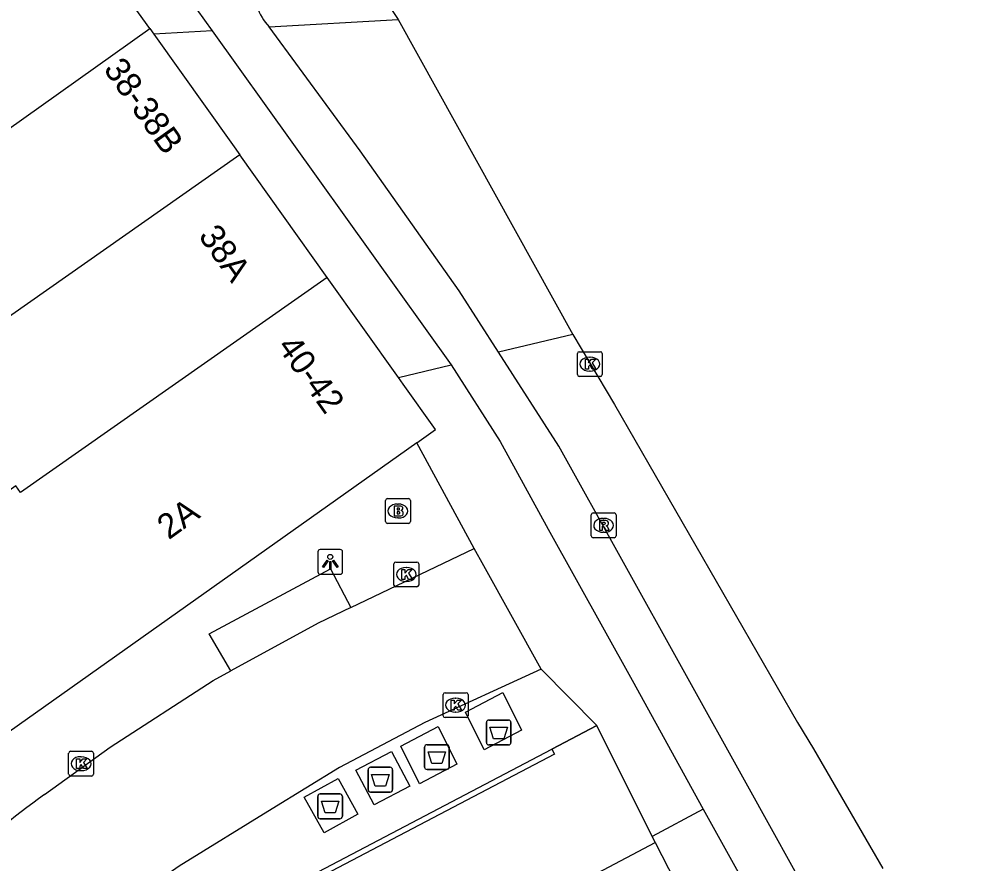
# Model space of a CAD drawing. Extents: x 161845 to 162341, y 381620 to 382158.
# Drawn here: x 162028.16 to 162066.37, y 381971.03 to 382005.06 of the extents above; entities that cross this region are included whole.
import ezdxf

# ---------------------------------------------------------------- set-up
doc = ezdxf.new("R2010")
doc.units = 0
for name, color, linetype in [('IMGEO_Afval_apart_plaats', 7, 'Continuous'), ('IMGEO_Brandkraan', 7, 'Continuous'), ('IMGEO_Kolk', 7, 'Continuous'), ('IMGEO_Lichtpunt', 7, 'Continuous'), ('IMGEO_Pand', 7, 'Continuous'), ('IMGEO_Pand_nummerreeks', 7, 'Continuous'), ('IMGEO_Pand_overbouw', 7, 'Continuous'), ('IMGEO_Rijbaan_lokaal_gesloten', 7, 'Continuous'), ('IMGEO_Rijbaan_lokaal_open', 7, 'Continuous'), ('IMGEO_Rioolput', 7, 'Continuous'), ('IMGEO_Voetpad_gesloten', 7, 'Continuous'), ('IMGEO_Voetpad_open', 7, 'Continuous')]:
    doc.layers.add(name, color=color, linetype=linetype)

msp = doc.modelspace()

# ---------------------------------------------------------------- linework, layer by layer
at = {"layer": 'IMGEO_Afval_apart_plaats'}
for p, q in [((162046.998, 381975.889), (162046.998, 381976.689)), ((162046.998, 381976.689), (162046.998, 381975.889)), ((162047.098, 381976.789), (162047.888, 381976.789)), ((162047.888, 381976.789), (162047.098, 381976.789)), ((162047.988, 381976.689), (162047.988, 381975.889)), ((162047.988, 381975.889), (162047.988, 381976.689)), ((162044.606, 381975.797), (162045.396, 381975.797)), ((162045.396, 381975.797), (162044.606, 381975.797)), ((162047.888, 381975.789), (162047.098, 381975.789)), ((162047.098, 381975.789), (162047.888, 381975.789)), ((162044.506, 381974.897), (162044.506, 381975.697)), ((162044.506, 381975.697), (162044.506, 381974.897)), ((162045.496, 381975.697), (162045.496, 381974.897)), ((162045.496, 381974.897), (162045.496, 381975.697)), ((162042.228, 381973.987), (162042.228, 381974.787)), ((162042.228, 381974.787), (162042.228, 381973.987)), ((162042.328, 381974.887), (162043.118, 381974.887)), ((162043.118, 381974.887), (162042.328, 381974.887)), ((162043.218, 381974.787), (162043.218, 381973.987)), ((162043.218, 381973.987), (162043.218, 381974.787)), ((162045.396, 381974.797), (162044.606, 381974.797)), ((162044.606, 381974.797), (162045.396, 381974.797)), ((162043.118, 381973.887), (162042.328, 381973.887)), ((162042.328, 381973.887), (162043.118, 381973.887)), ((162040.201, 381972.913), (162040.201, 381973.713)), ((162040.201, 381973.713), (162040.201, 381972.913)), ((162040.301, 381973.813), (162041.091, 381973.813)), ((162041.091, 381973.813), (162040.301, 381973.813)), ((162041.191, 381973.713), (162041.191, 381972.913)), ((162041.191, 381972.913), (162041.191, 381973.713)), ((162041.091, 381972.813), (162040.301, 381972.813)), ((162040.301, 381972.813), (162041.091, 381972.813))]:
    msp.add_line(p, q, dxfattribs=at)
for points in [[(162047.141, 381976.503), (162047.845, 381976.503), (162047.696, 381976.033), (162047.29, 381976.033), (162047.141, 381976.503)], [(162044.649, 381975.511), (162045.353, 381975.511), (162045.204, 381975.041), (162044.798, 381975.041), (162044.649, 381975.511)], [(162042.371, 381974.601), (162043.075, 381974.601), (162042.926, 381974.131), (162042.52, 381974.131), (162042.371, 381974.601)], [(162040.344, 381973.527), (162041.048, 381973.527), (162040.899, 381973.057), (162040.493, 381973.057), (162040.344, 381973.527)]]:
    msp.add_lwpolyline(points, dxfattribs=at)
for centre, start, end in [((162047.098, 381976.689), 90, 180), ((162047.098, 381976.689), 90, 180), ((162047.888, 381976.689), 0, 90), ((162047.888, 381976.689), 360, 90), ((162044.606, 381975.697), 90, 180), ((162044.606, 381975.697), 90, 180), ((162045.396, 381975.697), 0, 90), ((162045.396, 381975.697), 360, 90), ((162047.098, 381975.889), 180, 270), ((162047.098, 381975.889), 180, 270), ((162047.888, 381975.889), 270, 0), ((162047.888, 381975.889), 270, 0), ((162042.328, 381974.787), 90, 180), ((162042.328, 381974.787), 90, 180), ((162043.118, 381974.787), 0, 90), ((162043.118, 381974.787), 360, 90), ((162044.606, 381974.897), 180, 270), ((162044.606, 381974.897), 180, 270), ((162045.396, 381974.897), 270, 0), ((162045.396, 381974.897), 270, 0), ((162042.328, 381973.987), 180, 270), ((162042.328, 381973.987), 180, 270), ((162043.118, 381973.987), 270, 0), ((162043.118, 381973.987), 270, 0), ((162040.301, 381973.713), 90, 180), ((162040.301, 381973.713), 90, 180), ((162041.091, 381973.713), 0, 90), ((162041.091, 381973.713), 360, 90), ((162040.301, 381972.913), 180, 270), ((162040.301, 381972.913), 180, 270), ((162041.091, 381972.913), 270, 0), ((162041.091, 381972.913), 270, 0)]:
    msp.add_arc(centre, 0.1, start, end, dxfattribs=at)
at = {"layer": 'IMGEO_Brandkraan'}
for p, q in [((162043.006, 381985.72), (162043.858, 381985.72)), ((162042.931, 381984.794), (162042.931, 381985.646)), ((162043.419, 381985.5), (162043.444, 381985.5)), ((162043.932, 381985.646), (162043.932, 381984.794)), ((162043.442, 381984.94), (162043.417, 381984.94)), ((162043.858, 381984.72), (162043.006, 381984.72))]:
    msp.add_line(p, q, dxfattribs=at)
for points in [[(162043.006, 381985.72), (162043.858, 381985.72)], [(162042.931, 381984.794), (162042.931, 381985.646)], [(162043.279, 381985.42), (162043.279, 381985.02), (162043.492, 381985.02)], [(162043.51, 381985.42), (162043.279, 381985.42)], [(162043.458, 381985.339), (162043.404, 381985.339), (162043.404, 381985.263)], [(162043.932, 381985.646), (162043.932, 381984.794)], [(162043.404, 381985.263), (162043.457, 381985.263)], [(162043.466, 381985.187), (162043.404, 381985.187), (162043.404, 381985.106)], [(162043.404, 381985.106), (162043.466, 381985.106)], [(162043.858, 381984.72), (162043.006, 381984.72)]]:
    msp.add_lwpolyline(points, dxfattribs=at)
for centre, radius, start, end in [((162043.008, 381985.644), 0.0765, 91.552, 178.448), ((162043.008, 381985.644), 0.0765, 91.552, 178.448), ((162043.856, 381985.644), 0.0765, 1.552, 88.448), ((162043.856, 381985.644), 0.0765, 1.552, 88.448), ((162043.459, 381985.301), 0.0379, 267.8285, 90.9355), ((162043.514, 381985.275), 0.145, 59.4692, 91.5367), ((162043.539, 381985.322), 0.0922, 285.5137, 58.1501), ((162043.467, 381985.146), 0.0404, 269.8759, 90.5077), ((162043.498, 381985.271), 0.251, 268.6676, 293.5347), ((162043.544, 381985.13), 0.105, 301.3115, 78.989), ((162043.008, 381984.796), 0.0765, 181.552, 268.448), ((162043.008, 381984.796), 0.0765, 181.552, 268.448), ((162043.856, 381984.796), 0.0765, 271.552, 358.448), ((162043.856, 381984.796), 0.0765, 271.552, 358.448)]:
    msp.add_arc(centre, radius, start, end, dxfattribs=at)
for centre, major_axis, ratio, start_param, end_param in [((162043.418, 381985.22), (-0.387, 0.002), 0.722429, 4.712389, 7.853982), ((162043.443, 381985.22), (-0.39, 0.002), 0.717154, 1.570796, 4.712389)]:
    msp.add_ellipse(centre, major_axis=major_axis, ratio=ratio, start_param=start_param, end_param=end_param, dxfattribs=at)
at = {"layer": 'IMGEO_Kolk'}
for p, q in [((162050.666, 381990.716), (162050.666, 381991.568)), ((162050.741, 381991.642), (162051.593, 381991.642)), ((162051.154, 381991.422), (162051.179, 381991.422)), ((162051.667, 381991.568), (162051.667, 381990.716)), ((162051.177, 381990.862), (162051.152, 381990.862)), ((162051.593, 381990.642), (162050.741, 381990.642)), ((162043.27, 381982.236), (162043.27, 381983.088)), ((162043.345, 381983.162), (162044.197, 381983.162)), ((162044.271, 381983.088), (162044.271, 381982.236)), ((162043.758, 381982.942), (162043.783, 381982.942)), ((162043.781, 381982.382), (162043.756, 381982.382)), ((162044.197, 381982.162), (162043.345, 381982.162)), ((162045.255, 381976.966), (162045.255, 381977.818)), ((162045.33, 381977.892), (162046.182, 381977.892)), ((162045.743, 381977.672), (162045.768, 381977.672)), ((162046.256, 381977.818), (162046.256, 381976.966)), ((162046.182, 381976.892), (162045.33, 381976.892)), ((162045.766, 381977.112), (162045.741, 381977.112)), ((162030.159, 381974.606), (162030.159, 381975.458)), ((162030.234, 381975.532), (162031.086, 381975.532)), ((162031.16, 381975.458), (162031.16, 381974.606)), ((162030.647, 381975.312), (162030.672, 381975.312)), ((162030.67, 381974.752), (162030.645, 381974.752)), ((162031.086, 381974.532), (162030.234, 381974.532))]:
    msp.add_line(p, q, dxfattribs=at)
for points in [[(162050.666, 381990.716), (162050.666, 381991.568)], [(162050.741, 381991.642), (162051.593, 381991.642)], [(162051.667, 381991.568), (162051.667, 381990.716)], [(162050.987, 381991.342), (162051.11, 381991.342), (162051.11, 381991.191), (162051.24, 381991.342), (162051.404, 381991.342), (162051.258, 381991.191), (162051.411, 381990.942), (162051.259, 381990.942), (162051.174, 381991.106), (162051.11, 381991.039), (162051.11, 381990.942), (162050.987, 381990.942), (162050.987, 381991.342)], [(162051.593, 381990.642), (162050.741, 381990.642)], [(162043.27, 381982.236), (162043.27, 381983.088)], [(162043.345, 381983.162), (162044.197, 381983.162)], [(162044.271, 381983.088), (162044.271, 381982.236)], [(162043.591, 381982.862), (162043.714, 381982.862), (162043.714, 381982.711), (162043.844, 381982.862), (162044.008, 381982.862), (162043.862, 381982.711), (162044.015, 381982.462), (162043.863, 381982.462), (162043.778, 381982.626), (162043.714, 381982.559), (162043.714, 381982.462), (162043.591, 381982.462), (162043.591, 381982.862)], [(162044.197, 381982.162), (162043.345, 381982.162)], [(162045.255, 381976.966), (162045.255, 381977.818)], [(162045.33, 381977.892), (162046.182, 381977.892)], [(162046.256, 381977.818), (162046.256, 381976.966)], [(162045.576, 381977.592), (162045.699, 381977.592), (162045.699, 381977.441), (162045.829, 381977.592), (162045.993, 381977.592), (162045.847, 381977.441), (162046, 381977.192), (162045.848, 381977.192), (162045.763, 381977.356), (162045.699, 381977.289), (162045.699, 381977.192), (162045.576, 381977.192), (162045.576, 381977.592)], [(162046.182, 381976.892), (162045.33, 381976.892)], [(162030.159, 381974.606), (162030.159, 381975.458)], [(162030.234, 381975.532), (162031.086, 381975.532)], [(162031.16, 381975.458), (162031.16, 381974.606)], [(162030.48, 381975.232), (162030.603, 381975.232), (162030.603, 381975.081), (162030.733, 381975.232), (162030.897, 381975.232), (162030.751, 381975.081), (162030.904, 381974.832), (162030.752, 381974.832), (162030.667, 381974.996), (162030.603, 381974.929), (162030.603, 381974.832), (162030.48, 381974.832), (162030.48, 381975.232)], [(162031.086, 381974.532), (162030.234, 381974.532)]]:
    msp.add_lwpolyline(points, dxfattribs=at)
for centre, start, end in [((162050.743, 381991.566), 91.552, 178.448), ((162050.743, 381991.566), 91.552, 178.448), ((162051.591, 381991.566), 1.552, 88.448), ((162051.591, 381991.566), 1.552, 88.448), ((162050.743, 381990.718), 181.552, 268.448), ((162050.743, 381990.718), 181.552, 268.448), ((162051.591, 381990.718), 271.552, 358.448), ((162051.591, 381990.718), 271.552, 358.448), ((162043.347, 381983.086), 91.552, 178.448), ((162043.347, 381983.086), 91.552, 178.448), ((162044.195, 381983.086), 1.552, 88.448), ((162044.195, 381983.086), 1.552, 88.448), ((162043.347, 381982.238), 181.552, 268.448), ((162043.347, 381982.238), 181.552, 268.448), ((162044.195, 381982.238), 271.552, 358.448), ((162044.195, 381982.238), 271.552, 358.448), ((162045.332, 381977.816), 91.552, 178.448), ((162045.332, 381977.816), 91.552, 178.448), ((162046.18, 381977.816), 1.552, 88.448), ((162046.18, 381977.816), 1.552, 88.448), ((162045.332, 381976.968), 181.552, 268.448), ((162045.332, 381976.968), 181.552, 268.448), ((162046.18, 381976.968), 271.552, 358.448), ((162046.18, 381976.968), 271.552, 358.448), ((162030.236, 381975.456), 91.552, 178.448), ((162030.236, 381975.456), 91.552, 178.448), ((162031.084, 381975.456), 1.552, 88.448), ((162031.084, 381975.456), 1.552, 88.448), ((162030.236, 381974.608), 181.552, 268.448), ((162030.236, 381974.608), 181.552, 268.448), ((162031.084, 381974.608), 271.552, 358.448), ((162031.084, 381974.608), 271.552, 358.448)]:
    msp.add_arc(centre, 0.0765, start, end, dxfattribs=at)
for centre, major_axis, ratio, start_param, end_param in [((162051.153, 381991.142), (-0.387, 0.002), 0.722429, 4.712389, 7.853982), ((162051.178, 381991.142), (-0.39, 0.002), 0.717154, 1.570796, 4.712389), ((162043.757, 381982.662), (-0.387, 0.002), 0.722429, 4.712389, 7.853982), ((162043.782, 381982.662), (-0.39, 0.002), 0.717154, 1.570796, 4.712389), ((162045.742, 381977.392), (-0.387, 0.002), 0.722429, 4.712389, 7.853982), ((162045.767, 381977.392), (-0.39, 0.002), 0.717154, 1.570796, 4.712389), ((162030.646, 381975.032), (-0.387, 0.002), 0.722429, 4.712389, 7.853982), ((162030.671, 381975.032), (-0.39, 0.002), 0.717154, 1.570796, 4.712389)]:
    msp.add_ellipse(centre, major_axis=major_axis, ratio=ratio, start_param=start_param, end_param=end_param, dxfattribs=at)
at = {"layer": 'IMGEO_Lichtpunt'}
for p, q in [((162040.205, 381983.57), (162040.205, 381982.763)), ((162040.205, 381983.57), (162040.205, 381982.763)), ((162041.107, 381983.665), (162040.299, 381983.665)), ((162041.107, 381983.665), (162040.299, 381983.665)), ((162041.201, 381982.763), (162041.201, 381983.57)), ((162041.201, 381982.763), (162041.201, 381983.57)), ((162040.299, 381982.669), (162041.107, 381982.669)), ((162040.299, 381982.669), (162041.107, 381982.669))]:
    msp.add_line(p, q, dxfattribs=at)
for points in [[(162040.579, 381983.234), (162040.618, 381983.206), (162040.43, 381982.944), (162040.392, 381982.971), (162040.579, 381983.234)], [(162040.681, 381983.186), (162040.728, 381983.186), (162040.728, 381982.864), (162040.681, 381982.864), (162040.681, 381983.186)], [(162040.791, 381983.206), (162040.829, 381983.233), (162041.016, 381982.971), (162040.977, 381982.943), (162040.791, 381983.206)]]:
    msp.add_lwpolyline(points, dxfattribs=at)
msp.add_circle((162040.704, 381983.368), 0.0994, dxfattribs=at)
for centre, start, end in [((162040.299, 381983.57), 90, 180), ((162040.299, 381983.57), 90, 180), ((162041.107, 381983.57), 0, 90), ((162041.107, 381983.57), 0, 90), ((162040.299, 381982.763), 180, 270), ((162040.299, 381982.763), 180, 270), ((162041.107, 381982.763), 270, 0), ((162041.107, 381982.763), 270, 360)]:
    msp.add_arc(centre, 0.0946, start, end, dxfattribs=at)
at = {"layer": 'IMGEO_Pand'}
for points in [[(162033.436, 382004.671), (162029.388, 382010.279), (162029.147, 382010.614)], [(162021.093, 381995.914), (162026.853, 382000), (162033.436, 382004.671)], [(162033.436, 382004.671), (162033.599, 382004.442)], [(162033.599, 382004.442), (162036.761, 382000), (162037.065, 381999.573)], [(162037.065, 381999.573), (162024.663, 381990.882)], [(162040.582, 381994.632), (162037.065, 381999.573)], [(162040.582, 381994.632), (162028.222, 381985.965), (162028.031, 381986.231), (162023.191, 381982.763)], [(162043.453, 381990.598), (162040.582, 381994.632)], [(162044.198, 381987.972), (162044.947, 381988.503), (162043.64, 381990.335), (162043.453, 381990.598)], [(162044.198, 381987.972), (162027.763, 381976.315), (162027.675, 381976.439)], [(162029.747, 381965.17), (162049.641, 381975.615)], [(162049.641, 381975.615), (162049.748, 381975.411), (162029.848, 381964.977), (162029.747, 381965.17)], [(162031.141, 381959.872), (162053.805, 381971.851)], [(162053.805, 381971.851), (162057.297, 381965.039), (162058.486, 381962.719), (162058.681, 381962.82), (162062.507, 381955.382), (162062.347, 381955.3), (162066.371, 381947.822)]]:
    msp.add_lwpolyline(points, dxfattribs=at)
at = {"layer": 'IMGEO_Pand_overbouw'}
msp.add_lwpolyline([(162049.641, 381975.615), (162049.748, 381975.411), (162029.848, 381964.977), (162029.747, 381965.17), (162028.637, 381964.588), (162031.141, 381959.872), (162053.805, 381971.851), (162053.684, 381972.093), (162051.451, 381976.567)], close=True, dxfattribs=at)
at = {"layer": 'IMGEO_Rijbaan_lokaal_gesloten'}
for points in [[(162040.532, 382009.408), (162043.438, 382005.028)], [(162043.438, 382005.028), (162050.487, 381992.336)], [(162050.487, 381992.336), (162052.156, 381989.515), (162059.541, 381976.691), (162060.183, 381975.633), (162062.982, 381970.801)]]:
    msp.add_lwpolyline(points, dxfattribs=at)
at = {"layer": 'IMGEO_Rijbaan_lokaal_open'}
for points in [[(162041.531, 381981.323), (162046.506, 381983.71)], [(162049.208, 381978.843), (162046.895, 381983.013), (162046.506, 381983.71)], [(162041.531, 381981.323), (162040.218, 381980.693), (162036.696, 381978.775)], [(162049.208, 381978.843), (162044.515, 381976.696), (162041.076, 381974.876), (162038.368, 381973.216), (162034.611, 381970.899), (162033.449, 381970.08), (162030.285, 381967.852)], [(162029.188, 381973.784), (162031.836, 381975.698), (162035.979, 381978.385), (162036.696, 381978.775)]]:
    msp.add_lwpolyline(points, dxfattribs=at)
msp.add_arc((162042.038, 381955.244), 22.558, 124.7269, 136.5982, dxfattribs=at)
at = {"layer": 'IMGEO_Rioolput'}
for p, q in [((162051.222, 381984.216), (162051.222, 381985.068)), ((162051.297, 381985.142), (162052.149, 381985.142)), ((162051.71, 381984.922), (162051.735, 381984.922)), ((162052.223, 381985.068), (162052.223, 381984.216)), ((162051.733, 381984.362), (162051.708, 381984.362)), ((162052.149, 381984.142), (162051.297, 381984.142))]:
    msp.add_line(p, q, dxfattribs=at)
for points in [[(162051.222, 381984.216), (162051.222, 381985.068)], [(162051.297, 381985.142), (162052.149, 381985.142)], [(162052.223, 381985.068), (162052.223, 381984.216)], [(162051.811, 381984.84), (162051.559, 381984.842), (162051.559, 381984.442)], [(162051.559, 381984.442), (162051.683, 381984.442), (162051.683, 381984.604), (162051.694, 381984.604)], [(162051.737, 381984.761), (162051.683, 381984.761), (162051.683, 381984.68)], [(162051.683, 381984.68), (162051.735, 381984.68)], [(162051.741, 381984.575), (162051.812, 381984.442), (162051.952, 381984.442), (162051.887, 381984.568)], [(162052.149, 381984.142), (162051.297, 381984.142)]]:
    msp.add_lwpolyline(points, dxfattribs=at)
for centre, radius, start, end in [((162051.299, 381985.066), 0.0765, 91.552, 178.448), ((162051.299, 381985.066), 0.0765, 91.552, 178.448), ((162052.147, 381985.066), 0.0765, 1.552, 88.448), ((162052.147, 381985.066), 0.0765, 1.552, 88.448), ((162051.693, 381984.551), 0.0533, 26.0293, 88.6989), ((162051.719, 381984.869), 0.19, 274.7715, 282.9687), ((162051.743, 381984.665), 0.0964, 77.0061, 93.1865), ((162051.757, 381984.722), 0.0378, 276.6634, 79.6772), ((162051.81, 381984.73), 0.109, 350.3612, 89.416), ((162051.808, 381984.73), 0.112, 277.5842, 350.9817), ((162051.792, 381984.515), 0.108, 29.5134, 73.7905), ((162051.299, 381984.218), 0.0765, 181.552, 268.448), ((162051.299, 381984.218), 0.0765, 181.552, 268.448), ((162052.147, 381984.218), 0.0765, 271.552, 358.448), ((162052.147, 381984.218), 0.0765, 271.552, 358.448)]:
    msp.add_arc(centre, radius, start, end, dxfattribs=at)
for centre, major_axis, ratio, start_param, end_param in [((162051.709, 381984.642), (-0.387, 0.002), 0.722429, 4.712389, 7.853982), ((162051.734, 381984.642), (-0.39, 0.002), 0.717154, 1.570796, 4.712389)]:
    msp.add_ellipse(centre, major_axis=major_axis, ratio=ratio, start_param=start_param, end_param=end_param, dxfattribs=at)
at = {"layer": 'IMGEO_Voetpad_gesloten'}
for points in [[(162046.912, 381975.592), (162046.154, 381977.114), (162047.659, 381977.906), (162048.417, 381976.384), (162046.912, 381975.592)], [(162045.806, 381975.01), (162044.301, 381974.218), (162043.542, 381975.74), (162045.047, 381976.532), (162045.806, 381975.01)], [(162043.906, 381974.126), (162042.471, 381973.374), (162041.738, 381974.772), (162043.172, 381975.525), (162043.906, 381974.126)], [(162041.82, 381973.002), (162040.456, 381972.243), (162039.655, 381973.681), (162041.019, 381974.44), (162041.82, 381973.002)]]:
    msp.add_lwpolyline(points, dxfattribs=at)
at = {"layer": 'IMGEO_Voetpad_open'}
for points in [[(162029.757, 382013.196), (162035.937, 382004.58)], [(162038.236, 382004.739), (162043.438, 382005.028)], [(162035.937, 382004.58), (162033.599, 382004.442)], [(162035.937, 382004.58), (162045.575, 381991.113)], [(162047.488, 381991.618), (162045.899, 381994.091), (162041.907, 381999.743), (162038.236, 382004.739)], [(162050.487, 381992.336), (162047.488, 381991.618)], [(162060.262, 381969.214), (162057.538, 381974.132), (162049.912, 381987.839), (162047.488, 381991.618)], [(162043.453, 381990.598), (162045.575, 381991.113)], [(162045.575, 381991.113), (162047.552, 381988.022), (162049.483, 381984.485), (162052.869, 381978.398), (162055.738, 381973.205)], [(162046.506, 381983.71), (162044.198, 381987.972)], [(162036.696, 381978.775), (162035.821, 381980.27), (162040.709, 381982.892), (162041.531, 381981.323)], [(162051.451, 381976.567), (162049.208, 381978.843)], [(162049.641, 381975.615), (162051.451, 381976.567)], [(162053.684, 381972.093), (162051.451, 381976.567)], [(162055.738, 381973.205), (162053.684, 381972.093)], [(162055.738, 381973.205), (162058.476, 381968.271)], [(162053.684, 381972.093), (162053.805, 381971.851)]]:
    msp.add_lwpolyline(points, dxfattribs=at)
msp.add_arc((162039.833, 382006.234), 2.187, 124.6892, 223.108, dxfattribs=at)

# ---------------------------------------------------------------- texts
at = {"layer": 'IMGEO_Pand_nummerreeks'}
for s, rotation, p in [('38-38B', 305.443, (162031.537, 382003.028)), ('38A', 305.4432, (162035.364, 381996.305)), ('40-42', 305.458, (162038.538, 381991.847)), ('2A', 35.7502, (162034.191, 381984.035))]:
    msp.add_text(s, height=1, rotation=rotation, dxfattribs=at).set_placement(p)

doc.saveas('drawing.dxf')
